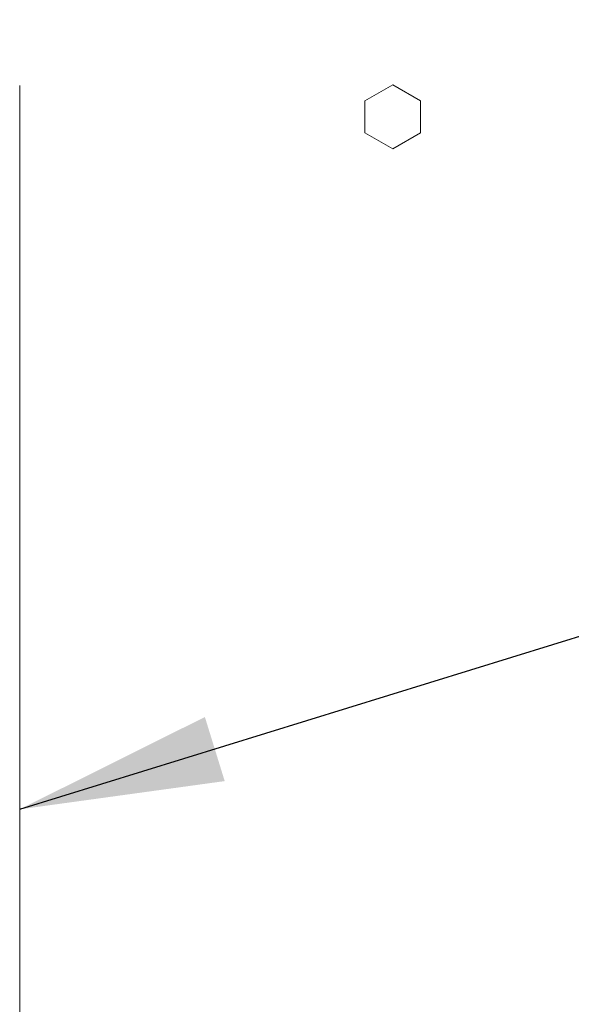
# Model space of a CAD drawing. Header units: inches. Extents: x 1 to 109, y 1 to 85.
# Tile 639 of 656: x 55.97 to 57.73, y 55.09 to 58.23. Entities that reach past the tile are written whole.
import ezdxf

# ---------------------------------------------------------------- set-up
doc = ezdxf.new("R2010")
doc.units = ezdxf.units.IN
doc.header["$MEASUREMENT"] = 0
doc.styles.get("Standard").update_dxf_attribs({"font": 'GOTHIC.TTF'})
doc.dimstyles.new('SLDDIMSTYLE2', dxfattribs={"dimtxt": 0, "dimasz": 0.65, "dimexe": 0, "dimexo": 0.0625, "dimgap": 0, "dimtad": 0, "dimtih": 1, "dimtoh": 1, "dimdec": 0, "dimrnd": 1e-09, "dimzin": 0, "dimdsep": 46, "dimtxsty": 'Standard', "dimsah": 1, "dimcen": 0.09, "dimadec": 0, "dimazin": 0, "dimtfac": 0.65, "dimtdec": 0, "dimtofl": 0, "dimtmove": 0, "dimatfit": 3, "dimfxl": 1, "dimfrac": 2, "dimtolj": 1, "dimtzin": 0, "dimarcsym": 0})

msp = doc.modelspace()

# ---------------------------------------------------------------- linework, layer by layer
at = {"color": 7, "linetype": 'Continuous', "lineweight": 15, "ltscale": 5}
for p, q in [((55.9701, 53.2397), (55.97, 58.0214)), ((57.1576, 58.0234), (57.0692, 57.9724)), ((57.2459, 57.9724), (57.1576, 58.0234)), ((57.0692, 57.9724), (57.0692, 57.8704)), ((57.2459, 57.8704), (57.2459, 57.9724)), ((57.0692, 57.8704), (57.1576, 57.8194)), ((57.1576, 57.8194), (57.2459, 57.8704))]:
    msp.add_line(p, q, dxfattribs=at)

# ---------------------------------------------------------------- leaders
at = {"color": 1, "linetype": 'Continuous', "lineweight": 0, "ltscale": 5}
msp.add_leader([(55.9701, 55.7153), (67.0949, 59.1549), (68.3252, 59.1549)], dimstyle='SLDDIMSTYLE2', dxfattribs=at)

doc.saveas('drawing.dxf')
